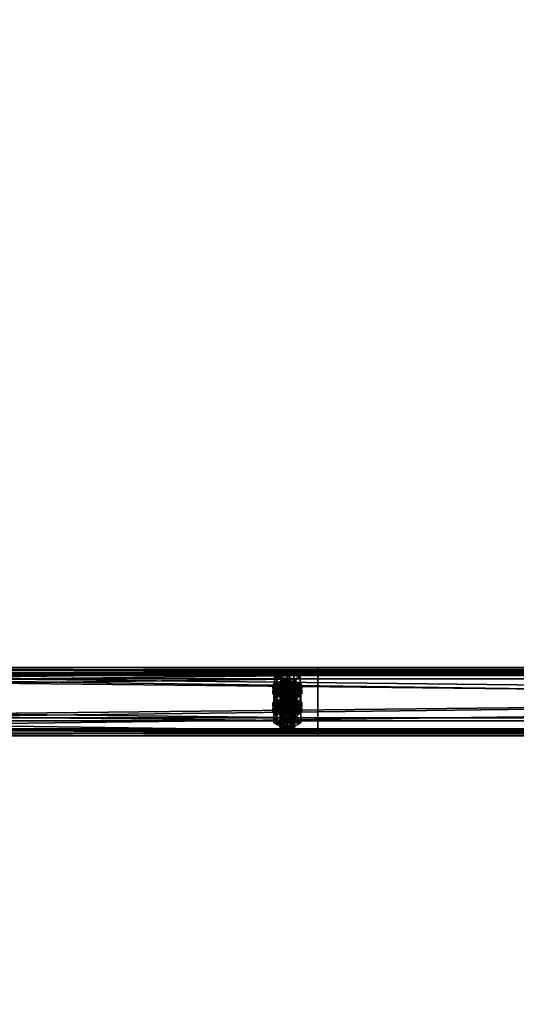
# Model space of a CAD drawing. Header units: millimetres. Extents: x 60485 to 71303, y 100 to 16900.
# Tile 329 of 656: x 68456 to 68863, y 1726 to 2532. Entities that reach past the tile are written whole.
import ezdxf

# ---------------------------------------------------------------- set-up
doc = ezdxf.new("R2010")
doc.units = ezdxf.units.MM
for name, color, linetype in [('13', 7, 'Continuous'), ('3', 7, 'Continuous'), ('9', 7, 'Continuous')]:
    doc.layers.add(name, color=color, linetype=linetype)

msp = doc.modelspace()

# ---------------------------------------------------------------- meshes
at = {"layer": '13', "color": 7}
mesh = msp.add_polyface(dxfattribs=at)
corners = [(68672, 1967.61, 3608.62), (68675, 1988.88, 3614.28), (68672, 1988.65, 3615.05), (68672, 1985.61, 3624.99), (68678, 1985.61, 3624.99), (68675, 1985.37, 3625.76), (68669.8, 1986.25, 3622.89), (68669, 1987.13, 3620.02), (68681, 1987.13, 3620.02), (68669.8, 1988.01, 3617.15), (68680.2, 1988.01, 3617.15), (68664.61, 1987.13, 3620.02), (68669.8, 1989.76, 3611.41), (68669.8, 1996.93, 3613.61), (68664.61, 1994.3, 3622.21), (68680.2, 1996.93, 3613.61), (68680.2, 1984.5, 3628.63), (68669.8, 1984.5, 3628.63), (68669.8, 1991.67, 3630.82), (68680.2, 1991.67, 3630.82), (68663, 1984.74, 3619.29), (68664.61, 1986.49, 3613.55), (68664.61, 1988.88, 3614.28), (68663, 1987.13, 3620.02), (68669, 1987.78, 3609.35), (68669, 1990.17, 3610.08), (68675, 1988.25, 3607.81), (68675, 1990.64, 3608.54), (68675, 1981.23, 3630.76), (68669, 1984.09, 3629.96), (68675, 1983.62, 3631.49), (68669, 1981.7, 3629.23), (68664.61, 1982.98, 3625.03), (68664.61, 1985.37, 3625.76), (68681, 1987.78, 3609.35), (68685.39, 1986.49, 3613.55), (68687, 1984.74, 3619.29), (68685.39, 1982.98, 3625.03), (68681, 1984.09, 3629.96), (68685.39, 1985.37, 3625.76), (68687, 1987.13, 3620.02), (68685.39, 1988.88, 3614.28), (68681, 1990.17, 3610.08), (68664.61, 1982.19, 3612.23), (68669, 1983.47, 3608.03), (68669, 1985.87, 3608.77), (68664.61, 1984.58, 3612.97), (68675, 1983.95, 3606.5), (68675, 1986.34, 3607.23), (68687, 1982.83, 3618.7), (68663, 1982.83, 3618.7), (68685.39, 1984.58, 3612.97)]
mesh.append_faces([[corners[k] for k in face] for face in [(0, 1, 2, 2), (3, 4, 5, 5), (11, 13, 14, 14), (12, 15, 13, 13), (17, 14, 18, 18), (16, 11, 17, 17), (14, 19, 18, 18), (20, 22, 23, 23), (21, 25, 22, 22), (24, 27, 25, 25), (28, 29, 30, 30), (31, 33, 29, 29), (32, 23, 33, 33), (24, 34, 26, 26), (29, 38, 30, 30), (42, 25, 27, 27), (43, 45, 46, 46), (44, 48, 45, 45)]], dxfattribs={"vtx0": -1, "color": 7})
mesh.append_faces([[corners[k] for k in face] for face in [(4, 3, 6, 6), (4, 6, 7, 7), (8, 7, 9, 9), (10, 9, 2, 2), (16, 12, 11, 11), (19, 14, 13, 13), (35, 24, 21, 21), (36, 21, 20, 20), (37, 20, 32, 32), (38, 29, 33, 33), (39, 33, 23, 23), (40, 23, 22, 22), (41, 22, 25, 25), (49, 50, 46, 46), (51, 46, 45, 45)]], dxfattribs={"vtx0": -1, "vtx2": -1, "vtx3": -1, "color": 7})
mesh.append_faces([[corners[k] for k in face] for face in [(11, 12, 13, 13), (16, 17, 18, 18), (17, 11, 14, 14), (20, 21, 22, 22), (21, 24, 25, 25), (24, 26, 27, 27), (31, 32, 33, 33), (32, 20, 23, 23), (43, 44, 45, 45), (44, 47, 48, 48)]], dxfattribs={"vtx2": -1, "vtx3": -1, "color": 7})
mesh = msp.add_polyface(dxfattribs=at)
corners = [(68675, 1967.85, 3607.85), (68678, 1988.65, 3615.05), (68675, 1988.88, 3614.28), (68678, 1967.61, 3608.62), (68680.2, 1988.01, 3617.15), (68678, 1985.61, 3624.99), (68669, 1987.13, 3620.02), (68680.2, 1986.25, 3622.89), (68681, 1987.13, 3620.02), (68669.8, 1988.01, 3617.15), (68672, 1988.65, 3615.05), (68669.8, 1989.76, 3611.41), (68680.2, 1989.76, 3611.41), (68680.2, 1996.93, 3613.61), (68685.39, 1987.13, 3620.02), (68685.39, 1994.3, 3622.21), (68680.2, 1984.5, 3628.63), (68680.2, 1991.67, 3630.82), (68669.8, 1991.67, 3630.82), (68669.8, 1996.93, 3613.61), (68675, 1988.25, 3607.81), (68681, 1987.78, 3609.35), (68681, 1990.17, 3610.08), (68675, 1990.64, 3608.54), (68685.39, 1986.49, 3613.55), (68685.39, 1988.88, 3614.28), (68687, 1984.74, 3619.29), (68687, 1987.13, 3620.02), (68685.39, 1982.98, 3625.03), (68685.39, 1985.37, 3625.76), (68681, 1984.09, 3629.96), (68681, 1981.7, 3629.23), (68675, 1983.62, 3631.49), (68669, 1987.78, 3609.35), (68664.61, 1986.49, 3613.55), (68663, 1984.74, 3619.29), (68664.61, 1985.37, 3625.76), (68663, 1987.13, 3620.02), (68664.61, 1988.88, 3614.28), (68669, 1990.17, 3610.08), (68675, 1983.95, 3606.5), (68681, 1983.47, 3608.03), (68681, 1985.87, 3608.77), (68675, 1986.34, 3607.23), (68685.39, 1982.19, 3612.23), (68685.39, 1984.58, 3612.97), (68687, 1982.83, 3618.7), (68669, 1983.47, 3608.03), (68664.61, 1984.58, 3612.97), (68669, 1985.87, 3608.77)]
mesh.append_faces([[corners[k] for k in face] for face in [(0, 1, 2, 2), (3, 4, 1, 1), (4, 2, 1, 1), (12, 15, 13, 13), (14, 17, 15, 15), (16, 18, 17, 17), (11, 14, 12, 12), (15, 19, 13, 13), (20, 22, 23, 23), (21, 25, 22, 22), (24, 27, 25, 25), (26, 29, 27, 27), (28, 30, 29, 29), (31, 32, 30, 30), (40, 42, 43, 43), (41, 45, 42, 42), (44, 46, 45, 45), (47, 41, 40, 40), (42, 49, 43, 43)]], dxfattribs={"vtx0": -1, "color": 7})
mesh.append_faces([[corners[k] for k in face] for face in [(5, 6, 7, 7), (7, 6, 8, 8), (8, 9, 4, 4), (14, 11, 16, 16), (17, 19, 15, 15), (21, 33, 24, 24), (24, 34, 26, 26), (26, 35, 28, 28), (30, 36, 29, 29), (29, 37, 27, 27), (27, 38, 25, 25), (25, 39, 22, 22), (46, 48, 45, 45), (45, 49, 42, 42)]], dxfattribs={"vtx0": -1, "vtx1": -1, "color": 7})
mesh.append_faces([[corners[k] for k in face] for face in [(4, 10, 2, 2)]], dxfattribs={"vtx0": -1, "vtx2": -1, "vtx3": -1, "color": 7})
mesh.append_faces([[corners[k] for k in face] for face in [(11, 12, 13, 13), (12, 14, 15, 15), (14, 16, 17, 17), (20, 21, 22, 22), (21, 24, 25, 25), (24, 26, 27, 27), (26, 28, 29, 29), (40, 41, 42, 42), (41, 44, 45, 45)]], dxfattribs={"vtx2": -1, "vtx3": -1, "color": 7})
mesh = msp.add_polyface(dxfattribs=at)
corners = [(68664.61, 1972.5, 3667.83), (68669.8, 1975.14, 3659.23), (68669.8, 1982.31, 3661.42), (68664.61, 1979.68, 3670.03), (68680.2, 1982.31, 3661.42), (68669.8, 1969.87, 3676.44), (68669.8, 1977.04, 3678.63), (68680.2, 1977.04, 3678.63), (68669, 1973.15, 3657.16), (68675, 1976.01, 3656.36), (68669, 1975.54, 3657.89), (68681, 1975.54, 3657.89), (68669, 1966.09, 3613.58), (68669.8, 1966.97, 3610.72), (68669.8, 1988.01, 3617.15), (68669, 1987.13, 3620.02), (68672, 1967.61, 3608.62), (68672, 1988.65, 3615.05), (68675, 1967.85, 3607.85), (68675, 1988.88, 3614.28), (68675, 1964.34, 3619.32), (68672, 1964.57, 3618.55), (68672, 1985.61, 3624.99), (68675, 1985.37, 3625.76), (68669.8, 1965.21, 3616.45), (68669.8, 1986.25, 3622.89), (68664.03, 1970.87, 3615.05), (68669.52, 1973.65, 3605.96), (68669.52, 1983.21, 3608.89), (68664.03, 1980.44, 3617.97), (68680.48, 1983.21, 3608.89), (68669.52, 1968.09, 3624.13), (68669.52, 1977.66, 3627.06), (68680.48, 1977.66, 3627.06), (68685.97, 1980.44, 3617.97), (68675, 1981.23, 3630.76), (68669, 1981.7, 3629.23), (68669, 1984.09, 3629.96), (68681, 1981.7, 3629.23), (68664.61, 1982.98, 3625.03), (68663, 1980.44, 3617.97), (68664.61, 1982.19, 3612.23), (68664.61, 1984.58, 3612.97), (68663, 1982.83, 3618.7), (68675, 1976.93, 3629.45), (68669, 1977.4, 3627.91), (68669, 1979.79, 3628.64), (68675, 1979.32, 3630.18), (68664.61, 1978.68, 3623.71), (68664.61, 1981.07, 3624.44), (68685.39, 1982.19, 3612.23), (68669, 1983.47, 3608.03), (68687, 1980.44, 3617.97), (68685.39, 1978.68, 3623.71), (68681, 1977.4, 3627.91), (68681, 1979.79, 3628.64), (68685.39, 1981.07, 3624.44)]
mesh.append_faces([[corners[k] for k in face] for face in [(0, 2, 3, 3), (1, 4, 2, 2), (5, 3, 6, 6), (3, 7, 6, 6), (8, 9, 10, 10), (11, 10, 9, 9), (12, 14, 15, 15), (13, 17, 14, 14), (20, 22, 23, 23), (21, 25, 22, 22), (24, 15, 25, 25), (26, 28, 29, 29), (27, 30, 28, 28), (31, 29, 32, 32), (29, 33, 32, 32), (38, 36, 35, 35), (40, 42, 43, 43), (44, 46, 47, 47), (45, 49, 46, 46), (48, 43, 49, 49)]], dxfattribs={"vtx0": -1, "color": 7})
mesh.append_faces([[corners[k] for k in face] for face in [(7, 3, 2, 2), (34, 29, 28, 28), (38, 39, 36, 36), (50, 51, 41, 41), (52, 41, 40, 40), (53, 40, 48, 48), (54, 48, 45, 45), (55, 46, 49, 49), (56, 49, 43, 43)]], dxfattribs={"vtx0": -1, "vtx2": -1, "vtx3": -1, "color": 7})
mesh.append_faces([[corners[k] for k in face] for face in [(0, 1, 2, 2), (5, 0, 3, 3), (12, 13, 14, 14), (13, 16, 17, 17), (16, 18, 19, 19), (20, 21, 22, 22), (21, 24, 25, 25), (24, 12, 15, 15), (26, 27, 28, 28), (35, 36, 37, 37), (40, 41, 42, 42), (44, 45, 46, 46), (45, 48, 49, 49), (48, 40, 43, 43)]], dxfattribs={"vtx2": -1, "vtx3": -1, "color": 7})
mesh = msp.add_polyface(dxfattribs=at)
corners = [(68669.8, 1975.14, 3659.23), (68680.2, 1975.14, 3659.23), (68680.2, 1982.31, 3661.42), (68685.39, 1972.5, 3667.83), (68685.39, 1979.68, 3670.03), (68680.2, 1977.04, 3678.63), (68680.2, 1969.87, 3676.44), (68669.8, 1977.04, 3678.63), (68669.8, 1982.31, 3661.42), (68675, 1973.62, 3655.63), (68681, 1975.54, 3657.89), (68675, 1976.01, 3656.36), (68685.39, 1974.26, 3662.09), (68669, 1975.54, 3657.89), (68675, 1967.85, 3607.85), (68678, 1967.61, 3608.62), (68678, 1988.65, 3615.05), (68680.2, 1966.97, 3610.72), (68680.2, 1988.01, 3617.15), (68681, 1966.09, 3613.58), (68681, 1987.13, 3620.02), (68680.2, 1965.21, 3616.45), (68680.2, 1986.25, 3622.89), (68678, 1964.57, 3618.55), (68678, 1985.61, 3624.99), (68675, 1985.37, 3625.76), (68669.52, 1973.65, 3605.96), (68680.48, 1973.65, 3605.96), (68680.48, 1983.21, 3608.89), (68685.97, 1970.87, 3615.05), (68685.97, 1980.44, 3617.97), (68680.48, 1977.66, 3627.06), (68680.48, 1968.09, 3624.13), (68669.52, 1977.66, 3627.06), (68664.03, 1980.44, 3617.97), (68669.52, 1983.21, 3608.89), (68685.39, 1982.98, 3625.03), (68681, 1981.7, 3629.23), (68681, 1984.09, 3629.96), (68675, 1981.23, 3630.76), (68675, 1983.62, 3631.49), (68664.61, 1982.98, 3625.03), (68685.39, 1982.19, 3612.23), (68687, 1980.44, 3617.97), (68687, 1982.83, 3618.7), (68685.39, 1978.68, 3623.71), (68685.39, 1981.07, 3624.44), (68681, 1977.4, 3627.91), (68681, 1979.79, 3628.64), (68675, 1976.93, 3629.45), (68675, 1979.32, 3630.18), (68681, 1983.47, 3608.03), (68669, 1983.47, 3608.03), (68664.61, 1982.19, 3612.23), (68663, 1980.44, 3617.97), (68664.61, 1978.68, 3623.71), (68669, 1977.4, 3627.91), (68669, 1979.79, 3628.64), (68664.61, 1981.07, 3624.44), (68663, 1982.83, 3618.7)]
mesh.append_faces([[corners[k] for k in face] for face in [(1, 4, 2, 2), (3, 5, 4, 4), (6, 7, 5, 5), (4, 8, 2, 2), (9, 10, 11, 11), (17, 20, 18, 18), (19, 22, 20, 20), (21, 24, 22, 22), (23, 25, 24, 24), (27, 30, 28, 28), (29, 31, 30, 30), (32, 33, 31, 31), (30, 35, 28, 28), (43, 46, 44, 44), (45, 48, 46, 46), (47, 50, 48, 48), (47, 56, 49, 49), (57, 48, 50, 50)]], dxfattribs={"vtx0": -1, "color": 7})
mesh.append_faces([[corners[k] for k in face] for face in [(5, 8, 4, 4), (12, 13, 10, 10), (31, 34, 30, 30), (36, 41, 37, 37), (51, 52, 42, 42), (42, 53, 43, 43), (43, 54, 45, 45), (45, 55, 47, 47), (48, 58, 46, 46), (46, 59, 44, 44)]], dxfattribs={"vtx0": -1, "vtx1": -1, "color": 7})
mesh.append_faces([[corners[k] for k in face] for face in [(0, 1, 2, 2), (1, 3, 4, 4), (14, 15, 16, 16), (15, 17, 18, 18), (17, 19, 20, 20), (19, 21, 22, 22), (21, 23, 24, 24), (26, 27, 28, 28), (27, 29, 30, 30), (36, 37, 38, 38), (37, 39, 40, 40), (42, 43, 44, 44), (43, 45, 46, 46), (45, 47, 48, 48), (47, 49, 50, 50)]], dxfattribs={"vtx2": -1, "vtx3": -1, "color": 7})
mesh = msp.add_polyface(dxfattribs=at)
corners = [(68675, 1953.22, 3655.66), (68678, 1974.02, 3662.86), (68675, 1974.26, 3662.09), (68678, 1952.99, 3656.43), (68680.2, 1973.38, 3664.96), (68680.2, 1952.34, 3658.53), (68681, 1972.5, 3667.83), (68675, 1970.75, 3673.57), (68669.8, 1971.63, 3670.7), (68678, 1970.98, 3672.8), (68680.2, 1971.63, 3670.7), (68669, 1972.5, 3667.83), (68669.8, 1973.38, 3664.96), (68672, 1974.02, 3662.86), (68685.39, 1972.5, 3667.83), (68680.2, 1969.87, 3676.44), (68680.2, 1977.04, 3678.63), (68669.8, 1975.14, 3659.23), (68680.2, 1975.14, 3659.23), (68685.97, 1965.81, 3665.78), (68669.52, 1968.59, 3656.7), (68680.48, 1968.59, 3656.7), (68675, 1973.62, 3655.63), (68681, 1973.15, 3657.16), (68681, 1975.54, 3657.89), (68685.39, 1971.87, 3661.36), (68685.39, 1974.26, 3662.09), (68687, 1970.11, 3667.1), (68687, 1972.5, 3667.83), (68685.39, 1968.36, 3672.84), (68685.39, 1970.75, 3673.57), (68681, 1967.07, 3677.04), (68681, 1969.46, 3677.77), (68675, 1966.6, 3678.58), (68675, 1968.99, 3679.31), (68669, 1973.15, 3657.16), (68664.61, 1971.87, 3661.36), (68663, 1970.11, 3667.1), (68664.61, 1970.75, 3673.57), (68663, 1972.5, 3667.83), (68664.61, 1974.26, 3662.09), (68675, 1969.32, 3654.31), (68681, 1968.85, 3655.85), (68681, 1971.24, 3656.58), (68675, 1971.71, 3655.04), (68685.39, 1967.56, 3660.05), (68685.39, 1969.96, 3660.78), (68687, 1968.2, 3666.52), (68669, 1968.85, 3655.85), (68664.61, 1969.96, 3660.78), (68669, 1971.24, 3656.58), (68678, 1964.57, 3618.55), (68675, 1964.34, 3619.32), (68675, 1985.37, 3625.76), (68685.97, 1970.87, 3615.05), (68680.48, 1968.09, 3624.13), (68680.48, 1977.66, 3627.06), (68669.52, 1973.65, 3605.96), (68680.48, 1973.65, 3605.96), (68664.03, 1970.87, 3615.05)]
mesh.append_faces([[corners[k] for k in face] for face in [(0, 1, 2, 2), (3, 4, 1, 1), (5, 6, 4, 4), (17, 14, 18, 18), (19, 20, 21, 21), (23, 26, 24, 24), (25, 28, 26, 26), (27, 30, 28, 28), (29, 32, 30, 30), (31, 34, 32, 32), (41, 43, 44, 44), (42, 46, 43, 43), (45, 47, 46, 46), (48, 42, 41, 41), (43, 50, 44, 44), (57, 54, 58, 58)]], dxfattribs={"vtx0": -1, "color": 7})
mesh.append_faces([[corners[k] for k in face] for face in [(7, 8, 9, 9), (9, 8, 10, 10), (10, 11, 6, 6), (6, 12, 4, 4), (4, 13, 1, 1), (14, 17, 15, 15), (23, 35, 25, 25), (25, 36, 27, 27), (27, 37, 29, 29), (32, 38, 30, 30), (30, 39, 28, 28), (28, 40, 26, 26), (42, 48, 45, 45), (47, 49, 46, 46), (46, 50, 43, 43), (54, 59, 55, 55)]], dxfattribs={"vtx0": -1, "vtx1": -1, "color": 7})
mesh.append_faces([[corners[k] for k in face] for face in [(14, 15, 16, 16), (22, 23, 24, 24), (23, 25, 26, 26), (25, 27, 28, 28), (27, 29, 30, 30), (29, 31, 32, 32), (31, 33, 34, 34), (41, 42, 43, 43), (42, 45, 46, 46), (51, 52, 53, 53), (54, 55, 56, 56)]], dxfattribs={"vtx2": -1, "vtx3": -1, "color": 7})
mesh = msp.add_polyface(dxfattribs=at)
corners = [(68669.8, 1952.34, 3658.53), (68672, 1974.02, 3662.86), (68669.8, 1973.38, 3664.96), (68672, 1952.99, 3656.43), (68675, 1974.26, 3662.09), (68669.8, 1971.63, 3670.7), (68675, 1970.75, 3673.57), (68672, 1970.98, 3672.8), (68680.2, 1971.63, 3670.7), (68669, 1972.5, 3667.83), (68681, 1972.5, 3667.83), (68680.2, 1973.38, 3664.96), (68678, 1974.02, 3662.86), (68680.2, 1969.87, 3676.44), (68669.8, 1969.87, 3676.44), (68669.8, 1977.04, 3678.63), (68669.8, 1975.14, 3659.23), (68664.61, 1972.5, 3667.83), (68663, 1970.11, 3667.1), (68664.61, 1971.87, 3661.36), (68664.61, 1974.26, 3662.09), (68663, 1972.5, 3667.83), (68669, 1973.15, 3657.16), (68669, 1975.54, 3657.89), (68675, 1973.62, 3655.63), (68675, 1976.01, 3656.36), (68675, 1966.6, 3678.58), (68669, 1967.07, 3677.04), (68669, 1969.46, 3677.77), (68675, 1968.99, 3679.31), (68664.61, 1968.36, 3672.84), (68664.61, 1970.75, 3673.57), (68681, 1973.15, 3657.16), (68685.39, 1971.87, 3661.36), (68687, 1970.11, 3667.1), (68685.39, 1968.36, 3672.84), (68681, 1969.46, 3677.77), (68685.39, 1970.75, 3673.57), (68687, 1972.5, 3667.83), (68685.39, 1974.26, 3662.09), (68663, 1965.81, 3665.78), (68664.61, 1967.56, 3660.05), (68664.61, 1969.96, 3660.78), (68663, 1968.2, 3666.52), (68669, 1968.85, 3655.85), (68669, 1971.24, 3656.58), (68675, 1969.32, 3654.31), (68675, 1971.71, 3655.04), (68685.39, 1967.56, 3660.05), (68687, 1968.2, 3666.52), (68685.39, 1969.96, 3660.78), (68680.48, 1968.09, 3624.13), (68669.52, 1968.09, 3624.13), (68669.52, 1977.66, 3627.06), (68664.03, 1970.87, 3615.05), (68664.03, 1980.44, 3617.97), (68685.97, 1970.87, 3615.05), (68669.52, 1973.65, 3605.96)]
mesh.append_faces([[corners[k] for k in face] for face in [(0, 1, 2, 2), (3, 4, 1, 1), (5, 6, 7, 7), (12, 1, 4, 4), (13, 17, 14, 14), (18, 20, 21, 21), (19, 23, 20, 20), (26, 28, 29, 29), (27, 31, 28, 28), (30, 21, 31, 31), (22, 32, 24, 24), (28, 36, 29, 29), (40, 42, 43, 43), (41, 45, 42, 42), (44, 47, 45, 45), (51, 54, 52, 52)]], dxfattribs={"vtx0": -1, "color": 7})
mesh.append_faces([[corners[k] for k in face] for face in [(8, 5, 9, 9), (10, 9, 2, 2), (11, 2, 1, 1), (13, 16, 17, 17), (33, 22, 19, 19), (34, 19, 18, 18), (35, 18, 30, 30), (36, 28, 31, 31), (37, 31, 21, 21), (38, 21, 20, 20), (39, 20, 23, 23), (48, 44, 41, 41), (49, 43, 42, 42), (50, 42, 45, 45), (56, 57, 54, 54)]], dxfattribs={"vtx0": -1, "vtx2": -1, "vtx3": -1, "color": 7})
mesh.append_faces([[corners[k] for k in face] for face in [(13, 14, 15, 15), (18, 19, 20, 20), (19, 22, 23, 23), (22, 24, 25, 25), (26, 27, 28, 28), (27, 30, 31, 31), (30, 18, 21, 21), (40, 41, 42, 42), (41, 44, 45, 45), (44, 46, 47, 47), (51, 52, 53, 53), (52, 54, 55, 55)]], dxfattribs={"vtx2": -1, "vtx3": -1, "color": 7})
mesh = msp.add_polyface(dxfattribs=at)
corners = [(68669, 1951.47, 3661.4), (68669.8, 1952.34, 3658.53), (68669.8, 1973.38, 3664.96), (68669, 1972.5, 3667.83), (68672, 1952.99, 3656.43), (68672, 1974.02, 3662.86), (68675, 1953.22, 3655.66), (68675, 1974.26, 3662.09), (68675, 1949.71, 3667.13), (68672, 1949.95, 3666.37), (68672, 1970.98, 3672.8), (68675, 1970.75, 3673.57), (68669.8, 1950.59, 3664.27), (68669.8, 1971.63, 3670.7), (68678, 1952.99, 3656.43), (68680.2, 1952.34, 3658.53), (68681, 1951.47, 3661.4), (68680.2, 1950.59, 3664.27), (68678, 1949.95, 3666.37), (68664.03, 1956.25, 3662.86), (68669.52, 1959.03, 3653.78), (68669.52, 1968.59, 3656.7), (68664.03, 1965.81, 3665.78), (68680.48, 1968.59, 3656.7), (68680.48, 1953.47, 3671.94), (68669.52, 1953.47, 3671.94), (68669.52, 1963.03, 3674.87), (68685.97, 1956.25, 3662.86), (68680.48, 1963.03, 3674.87), (68681, 1967.07, 3677.04), (68664.61, 1968.36, 3672.84), (68669, 1967.07, 3677.04), (68675, 1966.6, 3678.58), (68675, 1962.3, 3677.26), (68669, 1962.77, 3675.72), (68669, 1965.16, 3676.45), (68675, 1964.69, 3677.99), (68664.61, 1964.05, 3671.52), (68664.61, 1966.45, 3672.25), (68663, 1965.81, 3665.78), (68663, 1968.2, 3666.52), (68687, 1965.81, 3665.78), (68664.61, 1967.56, 3660.05), (68685.39, 1964.05, 3671.52), (68681, 1962.77, 3675.72), (68681, 1965.16, 3676.45), (68685.39, 1966.45, 3672.25), (68680.2, 1966.97, 3610.72), (68672, 1967.61, 3608.62), (68669.8, 1966.97, 3610.72), (68681, 1966.09, 3613.58), (68669, 1966.09, 3613.58), (68680.2, 1965.21, 3616.45), (68669.8, 1965.21, 3616.45), (68678, 1964.57, 3618.55), (68672, 1964.57, 3618.55)]
mesh.append_faces([[corners[k] for k in face] for face in [(0, 2, 3, 3), (8, 10, 11, 11), (9, 13, 10, 10), (12, 3, 13, 13), (4, 14, 6, 6), (18, 9, 8, 8), (19, 21, 22, 22), (20, 23, 21, 21), (25, 22, 26, 26), (24, 19, 25, 25), (22, 28, 26, 26), (29, 31, 32, 32), (33, 35, 36, 36), (34, 38, 35, 35), (37, 40, 38, 38)]], dxfattribs={"vtx0": -1, "color": 7})
mesh.append_faces([[corners[k] for k in face] for face in [(15, 4, 1, 1), (16, 1, 0, 0), (17, 0, 12, 12), (18, 12, 9, 9), (27, 20, 19, 19), (28, 22, 21, 21), (29, 30, 31, 31), (41, 42, 39, 39), (43, 39, 37, 37), (44, 37, 34, 34), (45, 35, 38, 38), (46, 38, 40, 40), (47, 48, 49, 49), (50, 49, 51, 51), (52, 51, 53, 53), (54, 53, 55, 55)]], dxfattribs={"vtx0": -1, "vtx2": -1, "vtx3": -1, "color": 7})
mesh.append_faces([[corners[k] for k in face] for face in [(0, 1, 2, 2), (1, 4, 5, 5), (4, 6, 7, 7), (8, 9, 10, 10), (9, 12, 13, 13), (12, 0, 3, 3), (19, 20, 21, 21), (24, 25, 26, 26), (25, 19, 22, 22), (33, 34, 35, 35), (34, 37, 38, 38), (37, 39, 40, 40)]], dxfattribs={"vtx2": -1, "vtx3": -1, "color": 7})
mesh = msp.add_polyface(dxfattribs=at)
corners = [(68675, 1953.22, 3655.66), (68678, 1952.99, 3656.43), (68678, 1974.02, 3662.86), (68680.2, 1952.34, 3658.53), (68680.2, 1973.38, 3664.96), (68681, 1951.47, 3661.4), (68681, 1972.5, 3667.83), (68680.2, 1950.59, 3664.27), (68680.2, 1971.63, 3670.7), (68678, 1949.95, 3666.37), (68678, 1970.98, 3672.8), (68675, 1949.71, 3667.13), (68675, 1970.75, 3673.57), (68672, 1952.99, 3656.43), (68669.8, 1952.34, 3658.53), (68669, 1951.47, 3661.4), (68669.8, 1950.59, 3664.27), (68669.52, 1959.03, 3653.78), (68680.48, 1959.03, 3653.78), (68680.48, 1968.59, 3656.7), (68685.97, 1956.25, 3662.86), (68685.97, 1965.81, 3665.78), (68680.48, 1953.47, 3671.94), (68680.48, 1963.03, 3674.87), (68669.52, 1963.03, 3674.87), (68664.03, 1956.25, 3662.86), (68669.52, 1968.59, 3656.7), (68685.39, 1968.36, 3672.84), (68664.61, 1968.36, 3672.84), (68681, 1967.07, 3677.04), (68685.39, 1967.56, 3660.05), (68687, 1965.81, 3665.78), (68687, 1968.2, 3666.52), (68685.39, 1964.05, 3671.52), (68685.39, 1966.45, 3672.25), (68681, 1962.77, 3675.72), (68681, 1965.16, 3676.45), (68675, 1962.3, 3677.26), (68675, 1964.69, 3677.99), (68664.61, 1967.56, 3660.05), (68663, 1965.81, 3665.78), (68664.61, 1964.05, 3671.52), (68669, 1962.77, 3675.72), (68669, 1965.16, 3676.45), (68664.61, 1966.45, 3672.25), (68663, 1968.2, 3666.52), (68672, 1967.61, 3608.62), (68678, 1967.61, 3608.62), (68675, 1967.85, 3607.85), (68680.2, 1966.97, 3610.72), (68669.8, 1966.97, 3610.72), (68681, 1966.09, 3613.58), (68669, 1966.09, 3613.58), (68680.2, 1965.21, 3616.45), (68669.8, 1965.21, 3616.45), (68678, 1964.57, 3618.55), (68672, 1964.57, 3618.55), (68675, 1964.34, 3619.32)]
mesh.append_faces([[corners[k] for k in face] for face in [(5, 8, 6, 6), (7, 10, 8, 8), (9, 12, 10, 10), (18, 21, 19, 19), (20, 23, 21, 21), (22, 24, 23, 23), (17, 20, 18, 18), (31, 34, 32, 32), (33, 36, 34, 34), (35, 38, 36, 36), (35, 42, 37, 37), (43, 36, 38, 38), (46, 47, 48, 48), (55, 56, 57, 57)]], dxfattribs={"vtx0": -1, "color": 7})
mesh.append_faces([[corners[k] for k in face] for face in [(1, 13, 3, 3), (3, 14, 5, 5), (5, 15, 7, 7), (7, 16, 9, 9), (20, 25, 22, 22), (23, 26, 21, 21), (27, 28, 29, 29), (30, 39, 31, 31), (31, 40, 33, 33), (33, 41, 35, 35), (36, 44, 34, 34), (34, 45, 32, 32), (47, 46, 49, 49), (49, 50, 51, 51), (51, 52, 53, 53), (53, 54, 55, 55)]], dxfattribs={"vtx0": -1, "vtx1": -1, "color": 7})
mesh.append_faces([[corners[k] for k in face] for face in [(0, 1, 2, 2), (1, 3, 4, 4), (3, 5, 6, 6), (5, 7, 8, 8), (7, 9, 10, 10), (9, 11, 12, 12), (17, 18, 19, 19), (18, 20, 21, 21), (20, 22, 23, 23), (30, 31, 32, 32), (31, 33, 34, 34), (33, 35, 36, 36), (35, 37, 38, 38)]], dxfattribs={"vtx2": -1, "vtx3": -1, "color": 7})
at = {"layer": '3', "color": 91}
mesh = msp.add_polyface(dxfattribs=at)
corners = [(70789.34, 3270.25, 3889.87), (70831.77, 3238.32, 3880.11), (68510.66, 417.15, 3017.59), (68468.22, 449.08, 3027.35), (70831.77, 3216.68, 3950.87), (68510.66, 395.51, 3088.36), (70789.34, 3248.61, 3960.64), (68468.22, 427.44, 3098.12), (70786.98, 3272.9, 3887.54), (70786.98, 3249.51, 3964.05), (68465.86, 428.34, 3101.53), (68465.86, 451.73, 3025.03), (70834.13, 3214.03, 3953.2), (68513.02, 392.86, 3090.68), (70834.13, 3237.42, 3876.7), (68513.02, 416.25, 3014.18)]
mesh.append_faces([[corners[k] for k in face] for face in [(0, 2, 3, 3), (1, 5, 2, 2), (4, 7, 5, 5), (6, 3, 7, 7), (8, 10, 11, 11), (9, 13, 10, 10), (12, 15, 13, 13), (14, 11, 15, 15)]], dxfattribs={"vtx0": -1, "color": 91})
mesh.append_faces([[corners[k] for k in face] for face in [(9, 6, 12, 12), (6, 8, 0, 0), (0, 8, 1, 1), (12, 4, 14, 14), (4, 12, 6, 6), (14, 1, 8, 8), (3, 10, 7, 7), (7, 10, 5, 5), (15, 2, 13, 13)]], dxfattribs={"vtx0": -1, "vtx1": -1, "color": 91})
mesh.append_faces([[corners[k] for k in face] for face in [(6, 9, 8, 8), (14, 4, 1, 1), (11, 3, 2, 2), (3, 11, 10, 10), (5, 10, 13, 13), (2, 15, 11, 11), (13, 2, 5, 5)]], dxfattribs={"vtx0": -1, "vtx2": -1, "vtx3": -1, "color": 91})
mesh.append_faces([[corners[k] for k in face] for face in [(0, 1, 2, 2), (1, 4, 5, 5), (4, 6, 7, 7), (6, 0, 3, 3), (8, 9, 10, 10), (9, 12, 13, 13), (12, 14, 15, 15), (14, 8, 11, 11)]], dxfattribs={"vtx2": -1, "vtx3": -1, "color": 91})
at = {"layer": '9', "color": 243}
mesh = msp.add_polyface(dxfattribs=at)
corners = [(68700, 1950.03, 3572.07), (68700, 1994.98, 3585.82), (65500, 1994.98, 3585.82), (65500, 1950.03, 3572.07), (68700, 1960.46, 3698.66), (65500, 1960.46, 3698.66), (68700, 1995.84, 3709.48), (65500, 1995.84, 3709.48), (68700, 1999.64, 3697.05), (65500, 1999.64, 3697.05), (68700, 2001.56, 3697.63), (65500, 2001.56, 3697.63), (68700, 1997.17, 3711.98), (65500, 1997.17, 3711.98), (68700, 1957.96, 3699.99), (65500, 1957.96, 3699.99), (68700, 1992.48, 3587.15), (65500, 1992.48, 3587.15), (68700, 1951.36, 3574.57), (65500, 1951.36, 3574.57), (68700, 1947.56, 3587), (65500, 1947.56, 3587), (68700, 1945.64, 3586.41), (65500, 1945.64, 3586.41)]
mesh.append_faces([[corners[k] for k in face] for face in [(0, 2, 3, 3), (1, 5, 2, 2), (4, 7, 5, 5), (6, 9, 7, 7), (8, 11, 9, 9), (10, 13, 11, 11), (12, 15, 13, 13), (14, 17, 15, 15), (16, 19, 17, 17), (18, 21, 19, 19), (20, 23, 21, 21), (22, 3, 23, 23), (6, 10, 8, 8), (20, 0, 22, 22), (11, 7, 9, 9)]], dxfattribs={"vtx0": -1, "color": 243})
mesh.append_faces([[corners[k] for k in face] for face in [(12, 6, 14, 14), (14, 1, 16, 16), (16, 0, 18, 18), (18, 0, 20, 20), (3, 19, 23, 23), (19, 2, 17, 17), (17, 2, 15, 15), (15, 5, 13, 13), (13, 7, 11, 11)]], dxfattribs={"vtx0": -1, "vtx1": -1, "color": 243})
mesh.append_faces([[corners[k] for k in face] for face in [(6, 12, 10, 10), (14, 6, 4, 4), (14, 4, 1, 1), (16, 1, 0, 0), (19, 3, 2, 2), (15, 2, 5, 5), (13, 5, 7, 7)]], dxfattribs={"vtx0": -1, "vtx2": -1, "vtx3": -1, "color": 243})
mesh.append_faces([[corners[k] for k in face] for face in [(21, 23, 19, 19)]], dxfattribs={"vtx1": -1, "color": 243})
mesh.append_faces([[corners[k] for k in face] for face in [(0, 1, 2, 2), (1, 4, 5, 5), (4, 6, 7, 7), (6, 8, 9, 9), (8, 10, 11, 11), (10, 12, 13, 13), (12, 14, 15, 15), (14, 16, 17, 17), (16, 18, 19, 19), (18, 20, 21, 21), (20, 22, 23, 23), (22, 0, 3, 3)]], dxfattribs={"vtx2": -1, "vtx3": -1, "color": 243})
mesh = msp.add_polyface(dxfattribs=at)
corners = [(71300, 1950.03, 3572.07), (71300, 1994.98, 3585.82), (68100, 1994.98, 3585.82), (68100, 1950.03, 3572.07), (71300, 1960.46, 3698.66), (68100, 1960.46, 3698.66), (71300, 1995.84, 3709.48), (68100, 1995.84, 3709.48), (71300, 1999.64, 3697.05), (68100, 1999.64, 3697.05), (71300, 2001.56, 3697.63), (68100, 2001.56, 3697.63), (71300, 1997.17, 3711.98), (68100, 1997.17, 3711.98), (71300, 1957.96, 3699.99), (68100, 1957.96, 3699.99), (71300, 1992.48, 3587.15), (68100, 1992.48, 3587.15), (71300, 1951.36, 3574.57), (68100, 1951.36, 3574.57), (71300, 1947.56, 3587), (68100, 1947.56, 3587), (71300, 1945.64, 3586.41), (68100, 1945.64, 3586.41)]
mesh.append_faces([[corners[k] for k in face] for face in [(0, 2, 3, 3), (1, 5, 2, 2), (4, 7, 5, 5), (6, 9, 7, 7), (8, 11, 9, 9), (10, 13, 11, 11), (12, 15, 13, 13), (14, 17, 15, 15), (16, 19, 17, 17), (18, 21, 19, 19), (20, 23, 21, 21), (22, 3, 23, 23), (20, 0, 22, 22), (8, 12, 10, 10), (11, 7, 9, 9)]], dxfattribs={"vtx0": -1, "color": 243})
mesh.append_faces([[corners[k] for k in face] for face in [(1, 16, 4, 4), (16, 0, 18, 18), (18, 0, 20, 20), (12, 6, 14, 14), (14, 4, 16, 16), (3, 19, 23, 23), (19, 2, 17, 17), (17, 2, 15, 15), (15, 5, 13, 13), (13, 7, 11, 11)]], dxfattribs={"vtx0": -1, "vtx1": -1, "color": 243})
mesh.append_faces([[corners[k] for k in face] for face in [(16, 1, 0, 0), (12, 8, 6, 6), (14, 6, 4, 4), (19, 3, 2, 2), (15, 2, 5, 5), (13, 5, 7, 7)]], dxfattribs={"vtx0": -1, "vtx2": -1, "vtx3": -1, "color": 243})
mesh.append_faces([[corners[k] for k in face] for face in [(21, 23, 19, 19)]], dxfattribs={"vtx1": -1, "color": 243})
mesh.append_faces([[corners[k] for k in face] for face in [(0, 1, 2, 2), (1, 4, 5, 5), (4, 6, 7, 7), (6, 8, 9, 9), (8, 10, 11, 11), (10, 12, 13, 13), (12, 14, 15, 15), (14, 16, 17, 17), (16, 18, 19, 19), (18, 20, 21, 21), (20, 22, 23, 23), (22, 0, 3, 3)]], dxfattribs={"vtx2": -1, "vtx3": -1, "color": 243})

doc.saveas('drawing.dxf')
